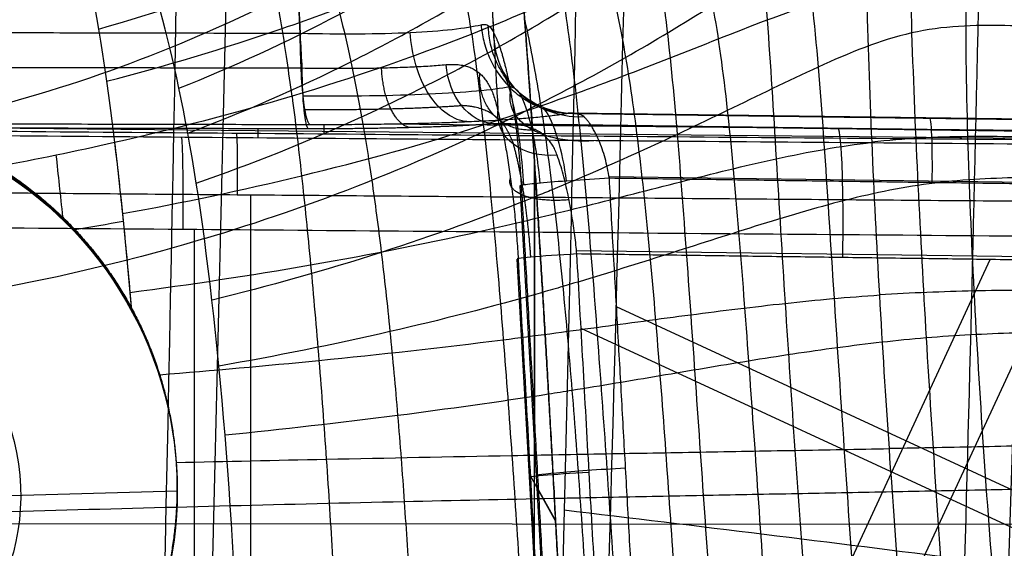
# Model space of a CAD drawing. Header units: millimetres. Extents: x -224 to 224, y -267 to 247.
# Tile 267 of 656: x 137.09 to 152.68, y -117.87 to -109.5. Entities that reach past the tile are written whole.
import ezdxf

# ---------------------------------------------------------------- set-up
doc = ezdxf.new("R2010")
doc.units = ezdxf.units.MM
doc.layers.add('08-01-2026-telaio-080126', color=7, linetype='Continuous')
doc.layers.add('15_12_2025_Kartell_BO_Chair-SEDUTA-RM', color=7, linetype='Continuous')

msp = doc.modelspace()

# ---------------------------------------------------------------- linework, layer by layer
at = {"layer": '08-01-2026-telaio-080126', "color": 95, "true_color": 0x42aa42}
for p, q in [((157.201, -111.135, 425.981), (145.829, -110.981, 425.368)), ((141.908, -111.314, 430.759), (141.908, -111.161, 428.547)), ((142.886, -111.153, 428.29), (156.4, -111.285, 428.28)), ((145.24, -111.765, 421.301), (145.24, -115.896, 422.75)), ((157.241, -112.135, 424.982), (146.42, -111.989, 424.399)), ((150.073, -120.889, 424.814), (154.132, -112.118, 424.814)), ((140.743, -112.274, 431.719), (140.743, -121.44, 431.978)), ((145.007, -112.135, 422.902), (145.522, -121.318, 423.157)), ((157.636, -119.187, 425.177), (146.538, -114.051, 424.456)), ((139.576, -116.916, 438.71), (139.581, -116.966, 436.912)), ((145.298, -116.942, 422.779), (145.573, -117.434, 421.374)), ((136.738, -117.045, 434.056), (139.581, -116.966, 436.912)), ((155.94, -117.497, 431.487), (136.72, -117.484, 431.967))]:
    msp.add_line(p, q, dxfattribs=at)
at = {"layer": '08-01-2026-telaio-080126', "color": 30, "true_color": 0xff8000}
for p, q in [((155.282, -111.29, 427.009), (144.744, -111.148, 426.441)), ((137.091, -111.22, 428.638), (154.735, -111.392, 428.626)), ((140.861, -111.375, 430.336), (140.861, -111.228, 428.22)), ((145.235, -111.689, 421.303), (145.235, -117.835, 423.458)), ((139.851, -112.82, 431.757), (139.851, -120.935, 431.986)), ((155.552, -113.293, 425.02), (145.905, -113.162, 424.501)), ((145.353, -120.205, 423.695), (144.965, -113.292, 423.503)), ((149.438, -119.816, 424.854), (152.453, -113.3, 424.854)), ((155.868, -118.969, 425.177), (145.976, -114.391, 424.534)), ((145.172, -116.723, 423.428), (145.573, -117.443, 421.374)), ((154.523, -117.497, 431.522), (125.334, -117.476, 432.251))]:
    msp.add_line(p, q, dxfattribs=at)
at = {"layer": '08-01-2026-telaio-080126', "color": 95, "true_color": 0x42aa42, "extrusion": (-0.002545, 0.027627, 0.999615)}
msp.add_circle((-122.288, 140.799, 430.671), 3.514, dxfattribs=at)
at = {"layer": '08-01-2026-telaio-080126', "color": 30, "true_color": 0xff8000, "extrusion": (0.644367, 0.04659, -0.763296)}
msp.add_arc((-120.294, 379.652, -237.608), 1, 186.1449, 269.6779, dxfattribs=at)
at = {"layer": '08-01-2026-telaio-080126', "color": 30, "true_color": 0xff8000, "extrusion": (0.993914, -0.00212, -0.110139)}
msp.add_arc((-109.93, 441.225, 93.88), 1, 183.9898, 268.0509, dxfattribs=at)
at = {"layer": '08-01-2026-telaio-080126', "color": 95, "true_color": 0x42aa42, "extrusion": (0.002545, -0.027627, -0.999615)}
for centre, end in [((122.288, 140.799, -433.984), 114.7451), ((122.288, 140.799, -433.157), 95.2614)]:
    msp.add_arc(centre, 6, 275.2614, end, dxfattribs=at)
at = {"layer": '08-01-2026-telaio-080126', "color": 30, "true_color": 0xff8000, "extrusion": (0.168375, -0.650589, -0.740529)}
msp.add_arc((113.214, 391.811, -217.703), 1, 103.4914, 194.7365, dxfattribs=at)
at = {"layer": '08-01-2026-telaio-080126', "color": 30, "true_color": 0xff8000, "extrusion": (-0.998461, 0.013529, -0.053785)}
msp.add_arc((111.176, 417.957, -174.262), 2, 176.0288, 271.3756, dxfattribs=at)
at = {"layer": '08-01-2026-telaio-080126', "color": 95, "true_color": 0x42aa42, "extrusion": (-0.998461, 0.013529, -0.053785)}
msp.add_arc((109.995, 416.828, -175.657), 1, 176.0288, 271.3756, dxfattribs=at)
at = {"layer": '08-01-2026-telaio-080126', "color": 95, "true_color": 0x42aa42, "extrusion": (0.99966, -0.008095, -0.024773)}
msp.add_arc((-111.159, 434.096, 130.697), 1, 3.9667, 88.3668, dxfattribs=at)
at = {"layer": '08-01-2026-telaio-080126', "color": 30, "true_color": 0xff8000, "extrusion": (-0.99966, 0.008095, 0.024773)}
msp.add_arc((111.727, 433.612, -129.843), 1.5, 91.6332, 176.0333, dxfattribs=at)
at = {"layer": '08-01-2026-telaio-080126', "color": 30, "true_color": 0xff8000, "extrusion": (0.056015, -0.998045, 0.027726)}
msp.add_arc((139.389, 419.979, 132.933), 1, 92.979, 189.8466, dxfattribs=at)
at = {"layer": '08-01-2026-telaio-080126', "color": 95, "true_color": 0x42aa42, "extrusion": (0.056015, -0.998045, 0.027726)}
msp.add_arc((139.995, 419.41, 136.363), 1.5, 92.979, 189.8466, dxfattribs=at)
at = {"layer": '08-01-2026-telaio-080126', "color": 30, "true_color": 0xff8000, "extrusion": (-0.056015, 0.998045, -0.027726)}
msp.add_arc((-139.389, 419.979, -136.394), 1, 350.1534, 87.021, dxfattribs=at)
at = {"layer": '08-01-2026-telaio-080126', "color": 30, "true_color": 0xff8000}
for points, degree in [([(141.56, -110.266, 427.208), (141.148, -102.934, 427.004)], 1), ([(144.244, -103.538, 424.145), (144.66, -110.951, 424.351)], 1), ([(140.01, -112.969, 420.597), (139.679, -110.495, 420.715), (139.265, -109.066, 421.087), (138.863, -107.922, 421.947)], 3), ([(129.059, -110.239, 428.593), (141.56, -110.266, 427.208)], 1), ([(140.01, -112.969, 420.597), (141.726, -112.455, 420.841), (143.443, -111.782, 421.09), (145.183, -110.905, 421.327)], 3), ([(144.591, -111.15, 426.57), (155.264, -111.295, 427.145)], 1), ([(154.243, -111.483, 430.004), (126.457, -111.258, 430.693)], 1), ([(141.66, -111.23, 428.132), (129.16, -111.203, 429.517)], 1), ([(142.661, -112.044, 420.975), (142.713, -112.402, 420.962), (142.814, -113.169, 420.944), (142.952, -114.43, 420.942), (143.074, -115.765, 420.963), (143.179, -117.137, 421.006), (143.263, -118.509, 421.069), (143.322, -119.843, 421.152), (143.352, -121.103, 421.252), (143.35, -121.869, 421.329), (143.343, -122.226, 421.37)], 3), ([(125.065, -112.701, 432.123), (154.265, -112.937, 431.399)], 1), ([(140.01, -112.969, 420.597), (136.481, -114.027, 420.096), (132.956, -114.415, 419.623), (127.731, -114.622, 419.046)], 3), ([(140.55, -121.429, 420.926), (140.592, -118.964, 420.617), (140.342, -115.443, 420.48), (140.01, -112.969, 420.597)], 3), ([(146.298, -120.124, 424.694), (145.91, -113.212, 424.502)], 1), ([(155.553, -113.342, 425.021), (145.91, -113.212, 424.502)], 1), ([(144.98, -113.296, 423.332), (145.368, -120.209, 423.524)], 1), ([(140.42, -117.203, 420.602), (138.591, -117.249, 420.334), (134.952, -117.352, 419.822), (130.507, -117.443, 419.285), (127.872, -117.478, 418.993)], 3)]:
    msp.add_open_spline(points, degree=degree, dxfattribs=at)
at = {"layer": '08-01-2026-telaio-080126', "color": 95, "true_color": 0x42aa42}
for points, degree in [([(141.149, -102.934, 427.004), (141.529, -109.715, 427.192)], 1), ([(144.244, -103.539, 424.143), (144.59, -109.708, 424.316)], 1), ([(137.571, -106.694, 438.185), (137.901, -107.599, 438.25), (138.253, -108.646, 438.306), (138.588, -111.447, 438.423)], 3), ([(152.234, -106.679, 440.044), (152.126, -107.398, 440.049), (152.048, -108.938, 440.079), (152.087, -111.346, 440.146), (152.19, -113.794, 440.227), (152.341, -116.265, 440.317), (152.524, -118.74, 440.416), (152.75, -121.203, 440.523), (153.032, -123.637, 440.641), (153.311, -125.202, 440.729), (153.51, -125.935, 440.779)], 3), ([(148.694, -107.57, 439.681), (148.805, -108.132, 439.704), (148.933, -109.469, 439.749), (149.065, -111.692, 439.82), (149.206, -113.988, 439.9), (149.36, -116.321, 439.986), (149.528, -118.659, 440.079), (149.703, -120.965, 440.176), (149.874, -123.206, 440.276), (149.925, -124.559, 440.335), (149.887, -125.132, 440.355)], 3), ([(125.755, -110.16, 436.783), (128.367, -110.042, 437.067), (132.738, -109.7, 437.581), (136.288, -108.918, 438.047), (138.078, -108.36, 438.285)], 3), ([(147.161, -108.411, 439.509), (147.249, -108.917, 439.531), (147.395, -110.062, 439.575), (147.56, -112.046, 439.645), (147.713, -114.163, 439.722), (147.863, -116.349, 439.804), (148.017, -118.537, 439.89), (148.157, -120.661, 439.977), (148.263, -122.657, 440.059), (148.271, -123.813, 440.104), (148.25, -124.326, 440.122)], 3), ([(145.687, -109.121, 439.335), (145.762, -109.59, 439.355), (145.897, -110.631, 439.396), (146.07, -112.422, 439.464), (146.225, -114.362, 439.537), (146.369, -116.376, 439.613), (146.506, -118.392, 439.692), (146.621, -120.336, 439.769), (146.693, -122.136, 439.84), (146.697, -123.184, 439.879), (146.684, -123.657, 439.896)], 3), ([(141.529, -109.715, 427.192), (142.16, -109.731, 427.123), (143.379, -109.723, 426.633), (144.165, -109.637, 425.582), (144.393, -109.58, 424.991)], 3), ([(129.028, -109.688, 428.577), (141.529, -109.715, 427.192)], 1), ([(144.244, -109.729, 439.157), (144.309, -110.168, 439.175), (144.431, -111.135, 439.214), (144.597, -112.781, 439.279), (144.747, -114.559, 439.347), (144.882, -116.403, 439.418), (145.005, -118.249, 439.49), (145.101, -120.031, 439.559), (145.16, -121.682, 439.622), (145.166, -122.654, 439.658), (145.159, -123.096, 439.674)], 3), ([(145.07, -112.119, 423.337), (145.047, -111.734, 423.321), (144.955, -110.948, 423.532), (144.801, -110.426, 424.173), (144.724, -110.288, 424.543)], 3), ([(141.398, -110.712, 438.792), (141.449, -111.102, 438.808), (141.551, -111.948, 438.843), (141.694, -113.368, 438.9), (141.827, -114.89, 438.96), (141.944, -116.462, 439.021), (142.043, -118.035, 439.082), (142.118, -119.558, 439.14), (142.164, -120.981, 439.193), (142.172, -121.83, 439.224), (142.17, -122.221, 439.238)], 3), ([(144.841, -110.566, 425.1), (144.585, -110.616, 425.776), (143.692, -110.698, 426.984), (142.294, -110.718, 427.54), (141.574, -110.711, 427.615)], 3), ([(145.327, -112.091, 423.83), (145.303, -111.799, 423.813), (145.216, -111.198, 423.958), (145.073, -110.778, 424.442), (145.001, -110.663, 424.727)], 3), ([(145.745, -112.057, 424.195), (145.718, -111.827, 424.181), (145.621, -111.351, 424.29), (145.472, -111.015, 424.669), (145.399, -110.922, 424.894)], 3), ([(145.772, -110.983, 425.434), (157.197, -111.138, 426.049)], 1), ([(129.179, -111.134, 429.964), (141.68, -111.161, 428.578)], 1), ([(155.636, -111.425, 430.419), (126.617, -111.19, 431.138)], 1), ([(138.588, -111.447, 438.423), (137.972, -111.587, 438.342), (137.358, -111.714, 438.262), (136.738, -111.829, 438.182)], 3), ([(138.588, -111.447, 438.423), (138.679, -112.212, 438.455), (138.77, -113.108, 438.491), (138.852, -114.063, 438.529)], 3), ([(137.659, -111.648, 438.301), (137.694, -111.955, 438.314), (137.729, -112.283, 438.328), (137.764, -112.627, 438.342)], 3), ([(146.939, -121.197, 424.654), (146.424, -112.013, 424.399)], 1), ([(157.241, -112.16, 424.982), (146.424, -112.013, 424.399)], 1), ([(125.406, -112.15, 432.099), (155.652, -112.395, 431.349)], 1), ([(145.029, -112.14, 422.645), (145.544, -121.324, 422.9)], 1), ([(137.958, -112.824, 438.373), (138.213, -112.782, 438.407), (138.469, -112.738, 438.441), (138.724, -112.692, 438.474)], 3)]:
    msp.add_open_spline(points, degree=degree, dxfattribs=at)
for points, degree, knots in [([(138.334, -109.65, 438.346), (139.248, -109.39, 438.466), (141.084, -108.793, 438.708), (143.374, -107.819, 439.004), (145.191, -106.878, 439.232), (146.528, -106.079, 439.394), (147.819, -105.174, 439.544), (148.608, -104.482, 439.63), (148.973, -104.109, 439.669)], 3, [0, 0, 0, 0, 0.25, 0.5, 0.625, 0.75, 0.875, 1, 1, 1, 1]), ([(144.244, -109.729, 439.157), (144.179, -109.29, 439.139), (144.043, -108.499, 439.104), (143.828, -107.538, 439.059), (143.608, -106.768, 439.02), (143.321, -105.947, 438.975), (142.991, -105.215, 438.929), (142.747, -104.802, 438.895), (142.626, -104.604, 438.877)], 3, [0, 0, 0, 0, 0.125, 0.25, 0.375, 0.5, 0.75, 1, 1, 1, 1]), ([(144.678, -104.702, 422.889), (144.816, -104.919, 422.672), (145.101, -105.383, 422.295), (145.506, -106.182, 421.956), (145.874, -107.042, 421.758), (146.157, -107.838, 421.646), (146.435, -108.826, 421.567), (146.604, -109.643, 421.536), (146.681, -110.099, 421.526)], 3, [0, 0, 0, 0, 0.25, 0.5, 0.625, 0.75, 0.875, 0.9998085, 0.9998085, 0.9998085, 0.9998085]), ([(145.183, -110.902, 421.327), (145.051, -108.954, 421.402), (144.934, -107.709, 421.635), (144.849, -106.797, 421.806), (144.767, -106.173, 422.059), (144.665, -105.394, 422.375), (144.543, -104.801, 422.867)], 2, [-6.46222, -6.46222, -6.46222, -3.236412, -3.236412, -1.626382, -1.626382, 0, 0, 0]), ([(138.461, -110.476, 438.382), (139.385, -110.236, 438.503), (141.239, -109.686, 438.747), (143.572, -108.774, 439.048), (145.447, -107.879, 439.28), (146.858, -107.1, 439.449), (148.275, -106.193, 439.609), (149.179, -105.45, 439.705), (149.578, -105.018, 439.743)], 3, [0, 0, 0, 0, 0.25, 0.5, 0.625, 0.75, 0.875, 1, 1, 1, 1]), ([(145.097, -109.689, 421.393), (145.105, -109.685, 421.394), (145.549, -109.426, 421.455), (146.431, -108.883, 421.574), (147.744, -107.974, 421.742), (149.061, -106.945, 421.9), (149.897, -106.133, 421.995), (150.264, -105.671, 422.037)], 3, [0.4978353, 0.4978353, 0.4978353, 0.4978353, 0.5, 0.625, 0.75, 0.875, 1, 1, 1, 1]), ([(141.398, -110.712, 438.792), (141.347, -110.323, 438.775), (141.242, -109.612, 438.745), (141.083, -108.722, 438.706), (140.922, -107.986, 438.671), (140.707, -107.176, 438.63), (140.442, -106.426, 438.586), (140.235, -105.982, 438.554), (140.133, -105.769, 438.537)], 3, [0, 0, 0, 0, 0.125, 0.25, 0.375, 0.5, 0.75, 1, 1, 1, 1]), ([(150.485, -106.425, 439.862), (149.774, -106.915, 439.795), (148.671, -107.604, 439.68), (146.647, -108.708, 439.453), (143.271, -110.212, 439.042), (140.453, -111.025, 438.667), (138.588, -111.447, 438.423)], 3, [0, 0, 0, 0, 1.636385, 3.27277, 6.545539, 13.091078, 13.091078, 13.091078, 13.091078]), ([(151.814, -126.247, 440.621), (151.676, -125.239, 440.561), (151.48, -123.586, 440.475), (151.161, -120.359, 440.323), (150.842, -116.292, 440.155), (150.606, -112.238, 440.011), (150.494, -109.042, 439.918), (150.474, -107.414, 439.879), (150.485, -106.425, 439.862)], 3, [0, 0, 0, 0, 2.486887, 4.973774, 9.947548, 14.921322, 17.408209, 19.895096, 19.895096, 19.895096, 19.895096]), ([(145.183, -110.902, 421.327), (145.232, -110.877, 421.334), (146.176, -110.399, 421.462), (147.578, -109.604, 421.644), (149.467, -108.354, 421.863), (150.495, -107.6, 421.971), (151.158, -107.076, 422.029)], 3, [-7.144966, -7.144966, -7.144966, -7.144966, -6.954352, -3.477176, -1.738588, 0, 0, 0, 0]), ([(151.158, -107.076, 422.029), (151.165, -108.079, 422.009), (151.205, -109.721, 422.008), (151.341, -112.924, 422.049), (151.584, -116.965, 422.168), (151.892, -121.017, 422.359), (152.187, -124.248, 422.564), (152.363, -125.912, 422.692), (152.485, -126.932, 422.789)], 3, [0, 0, 0, 0, 2.491361, 4.982722, 9.965444, 14.948166, 17.439526, 19.930887, 19.930887, 19.930887, 19.930887]), ([(149.488, -108.321, 421.863), (149.603, -108.883, 421.856), (149.742, -110.216, 421.85), (149.887, -112.423, 421.873), (150.034, -114.693, 421.925), (150.187, -116.995, 422.002), (150.351, -119.299, 422.102), (150.514, -121.577, 422.225), (150.669, -123.798, 422.371), (150.707, -125.145, 422.481), (150.665, -125.714, 422.53)], 3, [-0.000064, -0.000064, -0.000064, -0.000064, 0.125, 0.25, 0.375, 0.5, 0.625, 0.75, 0.875, 0.999945, 0.999945, 0.999945, 0.999945]), ([(160.782, -109.691, 440.826), (160.198, -109.658, 440.788), (158.853, -109.567, 440.692), (156.814, -109.389, 440.526), (155.02, -109.204, 440.367), (153.593, -109.061, 440.234), (152.086, -108.93, 440.085), (151.032, -108.94, 439.975), (150.503, -109.034, 439.92)], 3, [0, 0, 0, 0, 0.25, 0.5, 0.625, 0.75, 0.875, 1, 1, 1, 1]), ([(138.712, -112.573, 438.469), (139.653, -112.4, 438.593), (141.542, -112.007, 438.844), (143.938, -111.345, 439.155), (145.887, -110.68, 439.398), (147.378, -110.117, 439.576), (148.914, -109.493, 439.75), (149.974, -109.128, 439.864), (150.503, -109.034, 439.92)], 3, [0, 0, 0, 0, 0.25, 0.5, 0.625, 0.75, 0.875, 1, 1, 1, 1]), ([(148.058, -109.272, 421.698), (148.15, -109.771, 421.689), (148.302, -110.897, 421.681), (148.474, -112.837, 421.699), (148.63, -114.898, 421.744), (148.777, -117.022, 421.814), (148.924, -119.147, 421.907), (149.052, -121.214, 422.021), (149.144, -123.162, 422.153), (149.142, -124.294, 422.247), (149.116, -124.797, 422.295)], 3, [-0.000137, -0.000137, -0.000137, -0.000137, 0.125, 0.25, 0.375, 0.5, 0.625, 0.75, 0.875, 0.999886, 0.999886, 0.999886, 0.999886]), ([(144.393, -109.58, 424.991), (144.414, -109.577, 424.934), (144.456, -109.571, 424.821), (144.501, -109.589, 424.678), (144.532, -109.614, 424.564), (144.554, -109.64, 424.48), (144.573, -109.67, 424.397), (144.585, -109.695, 424.343), (144.59, -109.708, 424.316)], 3, [-0.7246264, -0.7246264, -0.7246264, -0.7246264, -0.543726, -0.3626567, -0.2718777, -0.1814351, -0.0909389, 0, 0, 0, 0]), ([(145.084, -109.507, 421.408), (145.096, -109.563, 421.404), (145.182, -109.963, 421.378), (145.264, -110.407, 421.359), (145.331, -110.827, 421.347)], 3, [0.8546057, 0.8546057, 0.8546057, 0.8546057, 0.875, 0.9997162, 0.9997162, 0.9997162, 0.9997162]), ([(160.951, -110.333, 423.136), (160.382, -110.298, 423.033), (159.089, -110.2, 422.836), (157.157, -110.012, 422.606), (155.464, -109.823, 422.427), (154.119, -109.684, 422.295), (152.701, -109.566, 422.16), (151.708, -109.6, 422.062), (151.212, -109.711, 422.013)], 3, [0, 0, 0, 0, 0.25, 0.5, 0.625, 0.75, 0.875, 1, 1, 1, 1]), ([(141.68, -111.161, 428.578), (141.643, -111.144, 428.251), (141.561, -110.818, 427.499), (141.529, -110.049, 427.196), (141.529, -109.715, 427.192)], 3, [0, 0, 0, 0, 1.149411, 2.314891, 2.314891, 2.314891, 2.314891]), ([(144.167, -111.116, 427.578), (143.967, -111.102, 427.319), (143.5, -110.789, 426.729), (143.287, -110.035, 426.495), (143.271, -109.704, 426.492)], 3, [0.0000366, 0.0000366, 0.0000366, 0.0000366, 0.496602, 1, 1, 1, 1]), ([(144.59, -109.708, 424.316), (144.663, -109.837, 423.941), (144.733, -110.078, 423.626), (144.802, -110.319, 423.31), (144.862, -110.647, 423.085), (144.921, -110.976, 422.86), (144.964, -111.358, 422.747), (145.007, -111.741, 422.634), (145.029, -112.14, 422.645)], 2, [-3.217041, -3.217041, -3.217041, -2.411057, -2.411057, -1.605492, -1.605492, -0.801595, -0.801595, 0, 0, 0]), ([(144.59, -109.708, 424.316), (144.59, -109.896, 424.381), (144.662, -110.248, 424.517), (144.98, -110.684, 424.73), (145.445, -110.984, 424.925), (145.82, -111.044, 425.019), (146.02, -111.037, 425.055)], 3, [-2.344995, -2.344995, -2.344995, -2.344995, -1.672187, -1.180367, -0.688547, 0, 0, 0, 0]), ([(151.212, -109.711, 422.013), (150.716, -109.823, 421.965), (149.723, -110.235, 421.857), (148.286, -110.949, 421.687), (146.889, -111.608, 421.51), (145.892, -112.042, 421.377), (145.356, -112.262, 421.304), (145.273, -112.295, 421.293)], 3, [0, 0, 0, 0, 0.125, 0.25, 0.375, 0.5, 0.5226059, 0.5226059, 0.5226059, 0.5226059]), ([(146.681, -110.099, 421.526), (146.759, -110.555, 421.515), (146.899, -111.562, 421.504), (147.075, -113.281, 421.517), (147.229, -115.131, 421.555), (147.367, -117.049, 421.618), (147.495, -118.969, 421.703), (147.597, -120.822, 421.807), (147.655, -122.544, 421.928), (147.65, -123.553, 422.016), (147.632, -124.011, 422.062)], 3, [-0.000192, -0.000192, -0.000192, -0.000192, 0.125, 0.25, 0.375, 0.5, 0.625, 0.75, 0.875, 0.99981, 0.99981, 0.99981, 0.99981]), ([(146.259, -111.415, 424.57), (146.049, -111.435, 424.544), (145.654, -111.424, 424.425), (145.176, -111.259, 424.058), (144.875, -110.991, 423.59), (144.839, -110.767, 423.253), (144.861, -110.647, 423.085)], 3, [0.0000006, 0.0000006, 0.0000006, 0.0000006, 0.2936073, 0.5033268, 0.7130463, 0.9999613, 0.9999613, 0.9999613, 0.9999613]), ([(145.331, -110.827, 421.347), (145.398, -111.248, 421.335), (145.524, -112.165, 421.322), (145.69, -113.709, 421.329), (145.835, -115.365, 421.361), (145.962, -117.077, 421.416), (146.073, -118.791, 421.493), (146.156, -120.448, 421.589), (146.201, -121.991, 421.702), (146.197, -122.908, 421.786), (146.184, -123.328, 421.83)], 3, [-0.0002838, -0.0002838, -0.0002838, -0.0002838, 0.125, 0.25, 0.375, 0.5, 0.625, 0.75, 0.875, 0.9997037, 0.9997037, 0.9997037, 0.9997037]), ([(141.68, -111.161, 428.578), (141.808, -111.161, 428.561), (142.064, -111.161, 428.527), (142.442, -111.158, 428.438), (142.813, -111.154, 428.322), (143.173, -111.148, 428.177), (143.52, -111.139, 428.005), (143.853, -111.129, 427.806), (144.17, -111.116, 427.582), (144.513, -111.1, 427.296), (144.786, -111.083, 427.021), (145.001, -111.068, 426.767), (145.134, -111.057, 426.595), (145.262, -111.046, 426.414), (145.381, -111.034, 426.227), (145.492, -111.022, 426.036), (145.595, -111.009, 425.84), (145.689, -110.996, 425.639), (145.745, -110.987, 425.502), (145.772, -110.983, 425.434)], 3, [0, 0, 0, 0, 0.388306, 0.776522, 1.164674, 1.552729, 1.940632, 2.328349, 2.716152, 3.104091, 3.669011, 3.879925, 4.101765, 4.323644, 4.545557, 4.767499, 4.989473, 5.211488, 5.433562, 5.433562, 5.433562, 5.433562]), ([(145.853, -123.183, 421.776), (145.75, -120.667, 421.49), (145.552, -117.046, 421.359), (145.355, -113.454, 421.229), (145.183, -110.902, 421.327)], 2, [-12.322859, -12.322859, -12.322859, -6.159723, -6.159723, 0, 0, 0]), ([(146.02, -111.037, 425.055), (146.009, -111.029, 425.08), (145.986, -111.012, 425.132), (145.943, -110.996, 425.208), (145.894, -110.985, 425.284), (145.837, -110.98, 425.361), (145.794, -110.982, 425.409), (145.772, -110.983, 425.434)], 3, [-0.4610855, -0.4610855, -0.4610855, -0.4610855, -0.3746434, -0.2858016, -0.1940488, -0.0989205, 0, 0, 0, 0]), ([(146.424, -112.013, 424.399), (146.414, -111.959, 424.4), (146.395, -111.851, 424.401), (146.357, -111.694, 424.435), (146.313, -111.547, 424.491), (146.267, -111.431, 424.556), (146.226, -111.342, 424.622), (146.192, -111.275, 424.682), (146.159, -111.213, 424.747), (146.124, -111.159, 424.818), (146.09, -111.111, 424.893), (146.055, -111.069, 424.972), (146.032, -111.048, 425.027), (146.02, -111.037, 425.055)], 3, [-1.32698, -1.32698, -1.32698, -1.32698, -1.161213, -0.996815, -0.833537, -0.671126, -0.575203, -0.479296, -0.383405, -0.287529, -0.19167, -0.095827, 0, 0, 0, 0]), ([(138.588, -111.447, 438.423), (138.63, -111.798, 438.438), (138.713, -112.553, 438.469), (138.8, -113.467, 438.506), (138.845, -113.982, 438.526), (138.852, -114.063, 438.529)], 3, [0, 0, 0, 0, 0.125, 0.25, 0.2730375, 0.2730375, 0.2730375, 0.2730375]), ([(138.831, -113.822, 438.52), (139.78, -113.695, 438.646), (141.685, -113.409, 438.9), (144.101, -112.931, 439.218), (146.064, -112.451, 439.466), (147.555, -112.068, 439.647), (149.065, -111.687, 439.823), (150.078, -111.502, 439.935), (150.584, -111.443, 439.99)], 3, [0, 0, 0, 0, 0.25, 0.5, 0.625, 0.75, 0.875, 1, 1, 1, 1]), ([(160.866, -111.76, 440.9), (160.275, -111.741, 440.861), (158.912, -111.688, 440.763), (156.843, -111.576, 440.595), (155.024, -111.456, 440.433), (153.591, -111.376, 440.298), (152.102, -111.333, 440.15), (151.091, -111.383, 440.044), (150.584, -111.443, 439.99)], 3, [0, 0, 0, 0, 0.25, 0.5, 0.625, 0.75, 0.875, 1, 1, 1, 1]), ([(136.738, -111.829, 438.182), (136.817, -111.879, 438.194), (136.974, -111.979, 438.218), (137.198, -112.141, 438.252), (137.413, -112.31, 438.286), (137.616, -112.486, 438.318), (137.809, -112.669, 438.349), (137.99, -112.856, 438.378), (138.161, -113.049, 438.407), (138.321, -113.246, 438.434), (138.47, -113.446, 438.46), (138.608, -113.649, 438.484), (138.736, -113.854, 438.508), (138.814, -113.994, 438.522), (138.852, -114.063, 438.529)], 3, [-3.131763, -3.131763, -3.131763, -3.131763, -2.848525, -2.569345, -2.294221, -2.02315, -1.756127, -1.493149, -1.234212, -0.979313, -0.728446, -0.481608, -0.238795, 0, 0, 0, 0]), ([(146.424, -112.013, 424.399), (146.213, -112.026, 424.388), (146.005, -112.039, 424.332), (145.63, -112.065, 424.139), (145.463, -112.078, 424.002), (145.201, -112.102, 423.672), (145.105, -112.113, 423.479), (145.001, -112.13, 423.069), (144.993, -112.137, 422.853), (145.029, -112.14, 422.645)], 3, [0, 0, 0, 0, 0.638692, 0.638692, 1.277383, 1.277383, 1.916075, 1.916075, 2.554767, 2.554767, 2.554767, 2.554767]), ([(161.039, -112.408, 423.209), (160.464, -112.389, 423.106), (159.154, -112.333, 422.907), (157.198, -112.215, 422.671), (155.484, -112.093, 422.485), (154.136, -112.017, 422.344), (152.737, -111.986, 422.199), (151.787, -112.055, 422.096), (151.312, -112.126, 422.043)], 3, [0, 0, 0, 0, 0.25, 0.5, 0.625, 0.75, 0.875, 1, 1, 1, 1]), ([(151.312, -112.126, 422.043), (150.837, -112.197, 421.99), (149.886, -112.414, 421.88), (148.468, -112.856, 421.704), (147.069, -113.306, 421.522), (146.039, -113.626, 421.382), (145.473, -113.79, 421.303), (145.367, -113.82, 421.289)], 3, [0, 0, 0, 0, 0.125, 0.25, 0.375, 0.5, 0.5289396, 0.5289396, 0.5289396, 0.5289396]), ([(160.97, -113.893, 440.977), (160.375, -113.891, 440.938), (159.003, -113.882, 440.841), (156.926, -113.848, 440.673), (155.103, -113.805, 440.511), (153.674, -113.783, 440.377), (152.202, -113.789, 440.23), (151.205, -113.829, 440.125), (150.706, -113.861, 440.07)], 3, [0, 0, 0, 0, 0.25, 0.5, 0.625, 0.75, 0.875, 1, 1, 1, 1]), ([(139.302, -115.125, 438.621), (140.139, -115.057, 438.733), (141.94, -114.897, 438.976), (144.249, -114.641, 439.284), (146.222, -114.375, 439.538), (147.711, -114.172, 439.724), (149.208, -113.986, 439.902), (150.207, -113.894, 440.015), (150.706, -113.861, 440.07)], 3, [0.0313807, 0.0313807, 0.0313807, 0.0313807, 0.25, 0.5, 0.625, 0.75, 0.875, 1, 1, 1, 1]), ([(138.852, -114.063, 438.529), (138.891, -114.136, 438.537), (138.968, -114.282, 438.551), (139.072, -114.507, 438.572), (139.167, -114.735, 438.591), (139.252, -114.967, 438.609), (139.328, -115.202, 438.626), (139.393, -115.44, 438.642), (139.449, -115.681, 438.656), (139.495, -115.923, 438.669), (139.531, -116.167, 438.682), (139.557, -116.413, 438.692), (139.572, -116.659, 438.702), (139.578, -116.905, 438.71), (139.573, -117.151, 438.717), (139.559, -117.397, 438.722), (139.534, -117.641, 438.727), (139.499, -117.885, 438.73), (139.455, -118.126, 438.731), (139.4, -118.366, 438.732), (139.336, -118.603, 438.731), (139.263, -118.837, 438.728), (139.206, -118.99, 438.725), (139.178, -119.067, 438.724)], 3, [-5.181059, -5.181059, -5.181059, -5.181059, -4.932486, -4.684139, -4.436012, -4.188099, -3.940392, -3.692886, -3.445574, -3.19845, -2.951507, -2.70474, -2.458141, -2.211704, -1.965423, -1.719291, -1.473301, -1.227449, -0.981725, -0.736126, -0.490642, -0.245269, 0, 0, 0, 0]), ([(161.146, -114.547, 423.287), (160.567, -114.547, 423.183), (159.251, -114.538, 422.984), (157.287, -114.503, 422.747), (155.572, -114.46, 422.558), (154.229, -114.44, 422.413), (152.847, -114.454, 422.262), (151.911, -114.503, 422.156), (151.442, -114.542, 422.101)], 3, [0, 0, 0, 0, 0.25, 0.5, 0.625, 0.75, 0.875, 1, 1, 1, 1]), ([(151.442, -114.542, 422.101), (150.974, -114.581, 422.045), (150.035, -114.689, 421.931), (148.628, -114.905, 421.749), (147.225, -115.143, 421.56), (146.171, -115.321, 421.413), (145.585, -115.414, 421.33), (145.461, -115.433, 421.312)], 3, [0, 0, 0, 0, 0.125, 0.25, 0.375, 0.5, 0.533354, 0.533354, 0.533354, 0.533354]), ([(161.091, -116.061, 441.058), (160.497, -116.078, 441.02), (159.126, -116.115, 440.924), (157.053, -116.165, 440.758), (155.238, -116.206, 440.599), (153.815, -116.236, 440.467), (152.35, -116.266, 440.321), (151.357, -116.285, 440.215), (150.859, -116.294, 440.16)], 3, [0, 0, 0, 0, 0.25, 0.5, 0.625, 0.75, 0.875, 1, 1, 1, 1]), ([(139.563, -116.515, 438.697), (140.352, -116.496, 438.804), (142.111, -116.458, 439.045), (144.382, -116.413, 439.353), (146.366, -116.376, 439.614), (147.863, -116.349, 439.806), (149.362, -116.322, 439.989), (150.361, -116.304, 440.104), (150.859, -116.294, 440.16)], 3, [0.045232, 0.045232, 0.045232, 0.045232, 0.25, 0.5, 0.625, 0.75, 0.875, 1, 1, 1, 1]), ([(161.268, -116.721, 423.368), (160.69, -116.742, 423.265), (159.376, -116.784, 423.067), (157.418, -116.837, 422.832), (155.71, -116.878, 422.644), (154.374, -116.909, 422.499), (152.999, -116.939, 422.347), (152.065, -116.958, 422.239), (151.597, -116.967, 422.182)], 3, [0, 0, 0, 0, 0.25, 0.5, 0.625, 0.75, 0.875, 1, 1, 1, 1]), ([(151.597, -116.967, 422.182), (151.129, -116.977, 422.126), (150.19, -116.995, 422.008), (148.777, -117.022, 421.82), (147.364, -117.05, 421.623), (146.291, -117.071, 421.468), (145.689, -117.083, 421.38), (145.554, -117.086, 421.361)], 3, [0, 0, 0, 0, 0.125, 0.25, 0.375, 0.5, 0.5362128, 0.5362128, 0.5362128, 0.5362128])]:
    msp.add_open_spline(points, degree=degree, knots=knots, dxfattribs=at)
at = {"layer": '08-01-2026-telaio-080126', "color": 30, "true_color": 0xff8000}
for points, knots in [([(144.543, -104.801, 422.867), (144.555, -104.862, 422.818), (144.58, -104.985, 422.718), (144.617, -105.183, 422.576), (144.654, -105.398, 422.438), (144.691, -105.634, 422.304), (144.73, -105.894, 422.176), (144.785, -106.304, 422), (144.859, -106.909, 421.803), (144.927, -107.609, 421.647), (144.981, -108.268, 421.54), (145.031, -108.858, 421.466), (145.081, -109.495, 421.406), (145.133, -110.183, 421.358), (145.166, -110.658, 421.337), (145.183, -110.905, 421.327)], [0, 0, 0, 0, 0.236101, 0.481689, 0.739203, 1.01161, 1.302418, 1.615675, 2.361439, 3.221384, 3.774993, 4.370567, 5.011954, 5.702404, 6.444798, 6.444798, 6.444798, 6.444798]), ([(139.463, -109.947, 420.994), (140.305, -109.604, 421.118), (141.989, -108.807, 421.37), (143.778, -107.717, 421.641), (144.717, -107.063, 421.781), (144.862, -106.96, 421.803)], [0, 0, 0, 0, 0.25, 0.5, 0.5458792, 0.5458792, 0.5458792, 0.5458792]), ([(141.264, -106.83, 422.33), (141.381, -107.092, 422.114), (141.618, -107.648, 421.743), (141.918, -108.525, 421.412), (142.157, -109.396, 421.218), (142.332, -110.148, 421.105), (142.502, -111.018, 421.024), (142.609, -111.685, 420.988), (142.661, -112.044, 420.975)], [-0.000008, -0.000008, -0.000008, -0.000008, 0.25, 0.5, 0.625, 0.75, 0.875, 1, 1, 1, 1]), ([(139.607, -110.586, 420.849), (140.46, -110.249, 420.973), (142.164, -109.465, 421.225), (143.931, -108.414, 421.485), (144.844, -107.799, 421.617), (144.937, -107.736, 421.63)], [0, 0, 0, 0, 0.25, 0.5, 0.5283695, 0.5283695, 0.5283695, 0.5283695]), ([(127.341, -109.856, 420.423), (127.666, -109.841, 420.459), (128.273, -109.811, 420.528), (129.436, -109.743, 420.662), (130.796, -109.644, 420.824), (132.343, -109.486, 421.017), (133.784, -109.287, 421.205), (135.128, -109.041, 421.39), (136.136, -108.803, 421.534), (136.83, -108.611, 421.637), (137.24, -108.49, 421.698), (137.648, -108.36, 421.759), (138.055, -108.223, 421.821), (138.461, -108.077, 421.884), (138.729, -107.974, 421.926), (138.863, -107.922, 421.947)], [-11.840244, -11.840244, -11.840244, -11.840244, -10.857641, -10.005353, -8.320264, -6.738427, -5.305858, -3.920474, -2.601868, -2.170771, -1.738837, -1.305921, -0.871897, -0.436635, 0, 0, 0, 0]), ([(127.341, -109.856, 420.423), (129.879, -109.74, 420.706), (134.029, -109.403, 421.217), (137.252, -108.553, 421.695), (138.863, -107.922, 421.947)], [0, 0, 0, 0, 1, 1.999965, 1.999965, 1.999965, 1.999965]), ([(139.748, -111.297, 420.737), (140.61, -110.974, 420.86), (142.335, -110.221, 421.112), (144.085, -109.232, 421.364), (144.973, -108.667, 421.488), (145.013, -108.641, 421.494)], [0, 0, 0, 0, 0.25, 0.5, 0.5118149, 0.5118149, 0.5118149, 0.5118149]), ([(139.882, -112.089, 420.654), (140.755, -111.789, 420.778), (142.492, -111.095, 421.029), (144.23, -110.194, 421.275), (145.096, -109.69, 421.393)], [0, 0, 0, 0, 0.25, 0.497708, 0.497708, 0.497708, 0.497708]), ([(127.555, -112.041, 419.465), (130.132, -111.916, 419.75), (134.401, -111.554, 420.266), (137.778, -110.632, 420.745), (139.463, -109.947, 420.994)], [0, 0, 0, 0, 1, 2, 2, 2, 2]), ([(141.56, -110.266, 427.208), (141.623, -110.267, 427.2), (141.75, -110.269, 427.184), (141.938, -110.271, 427.146), (142.123, -110.271, 427.1), (142.305, -110.271, 427.043), (142.483, -110.27, 426.977), (142.657, -110.267, 426.901), (142.826, -110.264, 426.817), (142.99, -110.259, 426.723), (143.149, -110.254, 426.621), (143.301, -110.248, 426.51), (143.447, -110.241, 426.392), (143.585, -110.233, 426.266), (143.717, -110.224, 426.134), (143.799, -110.217, 426.04), (143.84, -110.213, 425.993)], [0, 0, 0, 0, 0.191874, 0.383287, 0.574252, 0.764779, 0.954881, 1.144568, 1.333853, 1.522748, 1.711265, 1.899415, 2.08721, 2.274663, 2.461787, 2.648592, 2.648592, 2.648592, 2.648592]), ([(143.84, -110.213, 425.993), (143.873, -110.211, 425.952), (143.94, -110.207, 425.872), (144.032, -110.212, 425.747), (144.117, -110.225, 425.622), (144.195, -110.247, 425.498), (144.266, -110.278, 425.374), (144.331, -110.318, 425.251), (144.39, -110.367, 425.129), (144.443, -110.424, 425.01), (144.491, -110.49, 424.892), (144.534, -110.565, 424.778), (144.572, -110.649, 424.666), (144.605, -110.741, 424.557), (144.635, -110.842, 424.451), (144.652, -110.914, 424.384), (144.66, -110.951, 424.351)], [0, 0, 0, 0, 0.158692, 0.313512, 0.464938, 0.613481, 0.759684, 0.904113, 1.047359, 1.190024, 1.332721, 1.476059, 1.620642, 1.767056, 1.915868, 2.067615, 2.067615, 2.067615, 2.067615]), ([(145.183, -110.905, 421.327), (145.198, -111.128, 421.319), (145.229, -111.598, 421.303), (145.277, -112.342, 421.291), (145.328, -113.158, 421.285), (145.381, -114.044, 421.289), (145.437, -114.996, 421.302), (145.494, -116.005, 421.325), (145.56, -117.201, 421.362), (145.632, -118.521, 421.419), (145.704, -119.899, 421.496), (145.764, -121.133, 421.582), (145.813, -122.212, 421.672), (145.84, -122.879, 421.744), (145.853, -123.186, 421.777)], [0, 0, 0, 0, 0.67044, 1.415797, 2.234723, 3.124273, 4.07968, 5.094106, 6.158357, 7.675539, 9.063711, 10.304324, 11.388997, 12.317259, 12.317259, 12.317259, 12.317259]), ([(145.598, -111.647, 425.175), (145.587, -111.618, 425.209), (145.565, -111.562, 425.275), (145.523, -111.487, 425.379), (145.476, -111.42, 425.485), (145.423, -111.362, 425.591), (145.365, -111.311, 425.697), (145.3, -111.268, 425.802), (145.201, -111.218, 425.95), (145.052, -111.172, 426.14), (144.838, -111.145, 426.365), (144.675, -111.149, 426.5), (144.591, -111.15, 426.57)], [-1.861373, -1.861373, -1.861373, -1.861373, -1.724935, -1.590234, -1.456971, -1.324834, -1.193507, -1.062664, -0.931978, -0.637068, -0.327451, 0, 0, 0, 0]), ([(145.91, -113.212, 424.502), (145.905, -113.164, 424.501), (145.896, -113.067, 424.5), (145.878, -112.918, 424.512), (145.857, -112.762, 424.536), (145.831, -112.602, 424.574), (145.803, -112.438, 424.628), (145.77, -112.273, 424.698), (145.733, -112.107, 424.787), (145.692, -111.946, 424.896), (145.647, -111.789, 425.024), (145.615, -111.695, 425.124), (145.598, -111.647, 425.175)], [0, 0, 0, 0, 0.142684, 0.293381, 0.452119, 0.618917, 0.793796, 0.976771, 1.167857, 1.367065, 1.574406, 1.78989, 1.78989, 1.78989, 1.78989]), ([(145.274, -112.295, 421.293), (144.448, -112.628, 421.18), (142.727, -113.25, 420.937), (141.022, -113.726, 420.692), (140.131, -113.942, 420.565)], [0.5225805, 0.5225805, 0.5225805, 0.5225805, 0.75, 1, 1, 1, 1]), ([(145.368, -113.82, 421.289), (144.556, -114.052, 421.176), (142.84, -114.491, 420.931), (141.141, -114.831, 420.684), (140.241, -114.988, 420.555)], [0.5289093, 0.5289093, 0.5289093, 0.5289093, 0.75, 1, 1, 1, 1]), ([(145.462, -115.433, 421.312), (144.66, -115.557, 421.198), (142.945, -115.799, 420.948), (141.246, -115.991, 420.699), (140.338, -116.083, 420.568)], [0.5333343, 0.5333343, 0.5333343, 0.5333343, 0.75, 1, 1, 1, 1]), ([(145.554, -117.086, 421.361), (144.757, -117.102, 421.244), (143.038, -117.139, 420.989), (141.335, -117.18, 420.735), (140.42, -117.203, 420.602)], [0.5362124, 0.5362124, 0.5362124, 0.5362124, 0.75, 1, 1, 1, 1])]:
    msp.add_open_spline(points, degree=3, knots=knots, dxfattribs=at)
at = {"layer": '08-01-2026-telaio-080126', "color": 95, "true_color": 0x42aa42}
for points, weights, degree in [([(144.393, -109.58, 424.991), (144.502, -110.937, 424.944), (145.772, -110.983, 425.434)], [1, 0.740416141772, 1], 2), ([(145.919, -110.991, 425.245), (144.543, -111.012, 424.853), (144.507, -109.596, 424.653)], [1, 0.723487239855, 0.999826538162], 2), ([(145.007, -110.669, 424.73), (144.962, -110.606, 424.848), (144.908, -110.57, 424.965), (144.836, -110.56, 425.098)], [0.859058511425, 0.858785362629, 0.862659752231, 0.870208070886], 3)]:
    msp.add_rational_spline(points, weights, degree=degree, dxfattribs=at)
at = {"layer": '08-01-2026-telaio-080126', "color": 30, "true_color": 0xff8000}
for points, weights, degree in [([(143.277, -111.211, 427.632), (142.856, -111.156, 426.845), (142.816, -110.264, 426.817)], [1.00145666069, 0.746325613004, 1], 2), ([(145.253, -111.245, 425.872), (144.308, -111.345, 425.459), (144.372, -110.353, 425.166)], [0.999947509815, 0.694445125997, 1.00015536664], 2), ([(144.085, -110.864, 426.161), (143.466, -110.911, 426.899), (142.548, -110.935, 427.386), (141.59, -110.928, 427.487)], [0.87293382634, 0.874258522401, 0.873703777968, 0.871395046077], 3), ([(144.908, -111.474, 424.866), (144.838, -111.272, 425.059), (144.645, -110.974, 425.485), (144.301, -110.871, 425.938), (144.084, -110.862, 426.16)], [0.849691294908, 0.844854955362, 0.841580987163, 0.860976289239, 0.872932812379], 3), ([(144.66, -110.951, 424.351), (144.901, -111.881, 423.293), (144.98, -113.296, 423.332)], [0.943620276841, 0.818261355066, 0.867382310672], 2), ([(145.18, -113.263, 424.124), (145.137, -112.605, 424.098), (145.035, -111.931, 424.367), (144.906, -111.473, 424.865)], [0.831744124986, 0.835641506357, 0.842496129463, 0.849692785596], 3), ([(145.785, -112.354, 424.668), (144.71, -112.449, 424.558), (144.858, -112.008, 423.581)], [0.999431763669, 0.678221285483, 1.00205470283], 2)]:
    msp.add_rational_spline(points, weights, degree=degree, dxfattribs=at)
msp.add_rational_spline([(144.591, -111.15, 426.57), (144.195, -111.179, 427.04), (143.686, -111.198, 427.385), (142.767, -111.232, 428.009), (141.66, -111.23, 428.132)], [0.912456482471, 0.946430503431, 1, 0.907173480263, 0.873185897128], degree=2, knots=[0, 0, 0, 1.230142, 1.230142, 3.455121, 3.455121, 3.455121], dxfattribs=at)
at = {"layer": '15_12_2025_Kartell_BO_Chair-SEDUTA-RM', "color": 254, "true_color": 0xd4d4d4}
for points, knots in [([(155.797, -196.406, 461.442), (157.214, -195.09, 461.437), (159.728, -192.191, 461.391), (162.677, -187.065, 461.224), (164.937, -181.188, 460.967), (167.209, -172.386, 460.516), (168.993, -159.639, 459.766), (169.764, -147.612, 458.985), (170.102, -141.148, 458.554), (170.44, -134.685, 458.122), (171.022, -120.861, 457.178), (171.554, -98.281, 455.612), (171.688, -74.712, 453.994), (171.365, -51.008, 452.42), (170.528, -28.021, 450.987), (169.175, -6.124, 449.713), (167.304, 14.311, 448.614), (165.71, 26.713, 448.01), (164.827, 32.546, 447.744), (163.943, 38.38, 447.477), (162.002, 49.312, 447.013), (158.878, 61.101, 446.512), (155.801, 69.384, 446.102), (153.126, 75.005, 445.766), (150.003, 80.016, 445.38), (147.57, 82.939, 445.075), (146.253, 84.294, 444.906)], [0, 0, 0, 0, 7.739008, 15.478015, 23.217023, 30.95603, 46.434045, 61.91206, 61.91206, 61.91206, 92.86809, 123.82412, 154.78015, 185.73618, 216.69221, 247.64824, 278.60427, 309.560301, 309.560301, 309.560301, 325.038316, 340.516331, 348.255338, 355.994346, 363.733353, 371.472361, 371.472361, 371.472361, 371.472361]), ([(147.085, 84.296, 437.992), (148.406, 82.932, 438.162), (150.846, 79.992, 438.47), (153.977, 74.955, 438.858), (156.658, 69.309, 439.196), (159.737, 60.992, 439.608), (162.855, 49.159, 440.111), (166.707, 27.222, 441.039), (170.184, -5.711, 442.723), (172.234, -51.058, 445.44), (172.178, -99.239, 448.718), (170.817, -136.037, 451.274), (169.204, -160.035, 452.829), (167.39, -172.735, 453.575), (165.104, -181.497, 454.024), (162.838, -187.344, 454.279), (159.888, -192.444, 454.445), (157.376, -195.328, 454.491), (155.961, -196.637, 454.496)], [0, 0, 0, 0, 11.611888, 23.223776, 34.835665, 46.447553, 69.671329, 92.895106, 139.342658, 185.790211, 232.237764, 278.685317, 301.909093, 325.132869, 336.744757, 348.356646, 359.968534, 371.580422, 371.580422, 371.580422, 371.580422]), ([(143.772, 80.647, 437.24), (144.965, 79.414, 437.395), (147.137, 76.718, 437.668), (149.863, 72.014, 437.993), (152.169, 66.678, 438.266), (154.816, 58.758, 438.599), (157.564, 47.414, 439.025), (161.059, 26.226, 439.879), (164.283, -5.872, 441.544), (166.209, -50.569, 444.356), (166.084, -98.649, 447.838), (164.788, -134.526, 450.514), (163.714, -151.57, 451.711), (163.276, -156.516, 452.046)], [0, 0, 0, 0, 11.611888, 23.223776, 34.835665, 46.447553, 69.671329, 92.895106, 139.342658, 185.790211, 232.237764, 278.685317, 299.943864, 299.943864, 299.943864, 299.943864]), ([(151.556, -192.38, 460.9), (152.832, -191.202, 460.895), (155.06, -188.571, 460.845), (157.599, -183.832, 460.665), (159.503, -178.334, 460.391), (161.396, -170.031, 459.913), (162.927, -157.902, 459.131), (163.629, -146.275, 458.314), (163.941, -139.967, 457.859), (164.253, -133.658, 457.404), (164.8, -120.051, 456.403), (165.319, -97.627, 454.736), (165.472, -74.148, 453.015), (165.191, -50.569, 451.351), (164.41, -27.848, 449.857), (163.144, -6.332, 448.549), (161.406, 13.632, 447.446), (159.943, 25.675, 446.859), (159.138, 31.322, 446.605), (158.333, 36.969, 446.352), (156.576, 47.515, 445.925), (153.83, 58.802, 445.501), (151.195, 66.68, 445.171), (148.901, 71.986, 444.9), (146.191, 76.661, 444.578), (144.031, 79.336, 444.307), (142.844, 80.559, 444.152)], [0, 0, 0, 0, 7.739008, 15.478015, 23.217023, 30.95603, 46.434045, 61.91206, 61.91206, 61.91206, 92.86809, 123.82412, 154.78015, 185.73618, 216.69221, 247.64824, 278.60427, 309.560301, 309.560301, 309.560301, 325.038316, 340.516331, 348.255338, 355.994346, 363.733353, 371.472361, 371.472361, 371.472361, 371.472361]), ([(140.655, 77.206, 436.493), (141.697, 76.13, 436.631), (143.528, 73.704, 436.855), (145.733, 69.32, 437.092), (147.604, 64.264, 437.286), (149.781, 56.692, 437.527), (152.137, 45.788, 437.871), (155.264, 25.292, 438.647), (158.215, -6.008, 440.29), (160.005, -50.066, 443.193), (159.825, -98.036, 446.881), (158.568, -134.252, 449.774), (157.495, -152.145, 451.13), (156.969, -158.086, 451.564), (156.886, -158.975, 451.628)], [0, 0, 0, 0, 11.611888, 23.223776, 34.835665, 46.447553, 69.671329, 92.895106, 139.342658, 185.790211, 232.237764, 278.685317, 301.909093, 306.08727, 306.08727, 306.08727, 306.08727]), ([(147.576, -188.629, 460.331), (148.687, -187.609, 460.326), (150.55, -185.258, 460.268), (152.55, -180.872, 460.062), (154.031, -175.704, 459.761), (155.505, -167.829, 459.248), (156.762, -156.248, 458.425), (157.393, -144.983, 457.568), (157.678, -138.814, 457.089), (157.962, -132.646, 456.609), (158.468, -119.236, 455.549), (158.967, -96.957, 453.778), (159.132, -73.565, 451.953), (158.891, -50.112, 450.2), (158.169, -27.653, 448.645), (156.997, -6.506, 447.306), (155.401, 13.008, 446.201), (154.075, 24.714, 445.632), (153.352, 30.188, 445.393), (152.628, 35.663, 445.154), (151.058, 45.853, 444.767), (148.711, 56.689, 444.425), (146.552, 64.215, 444.187), (144.698, 69.238, 443.996), (142.514, 73.592, 443.762), (140.697, 75.998, 443.54), (139.663, 77.064, 443.403)], [0, 0, 0, 0, 7.739008, 15.478015, 23.217023, 30.95603, 46.434045, 61.91206, 61.91206, 61.91206, 92.86809, 123.82412, 154.78015, 185.73618, 216.69221, 247.64824, 278.60427, 309.560301, 309.560301, 309.560301, 325.038316, 340.516331, 348.255338, 355.994346, 363.733353, 371.472361, 371.472361, 371.472361, 371.472361]), ([(137.895, 74.156, 435.812), (138.735, 73.288, 435.924), (140.049, 71.151, 436.064), (141.59, 67.027, 436.181), (142.976, 62.184, 436.281), (144.675, 54.873, 436.425), (146.633, 44.331, 436.683), (149.383, 24.443, 437.379), (152.046, -6.119, 438.996), (153.692, -49.561, 441.986), (153.474, -97.412, 445.878), (152.296, -133.39, 448.945), (151.093, -155.29, 450.737), (150.068, -166.406, 451.604), (148.986, -173.933, 452.159), (147.962, -178.836, 452.497), (146.645, -182.935, 452.748), (145.338, -185.002, 452.828), (144.441, -185.817, 452.832)], [0, 0, 0, 0, 11.611888, 23.223776, 34.835665, 46.447553, 69.671329, 92.895106, 139.342658, 185.790211, 232.237764, 278.685317, 301.909093, 325.132869, 336.744757, 348.356646, 359.968534, 371.580422, 371.580422, 371.580422, 371.580422]), ([(144.057, -185.337, 459.789), (144.95, -184.521, 459.785), (146.249, -182.448, 459.703), (147.544, -178.332, 459.45), (148.544, -173.413, 459.11), (149.591, -165.865, 458.552), (150.568, -154.731, 457.68), (151.125, -143.775, 456.779), (151.379, -137.725, 456.274), (151.633, -131.676, 455.768), (152.093, -118.435, 454.646), (152.561, -96.282, 452.771), (152.731, -72.975, 450.844), (152.524, -49.65, 449.004), (151.864, -27.442, 447.39), (150.791, -6.645, 446.022), (149.346, 12.451, 444.918), (148.161, 23.853, 444.37), (147.52, 29.173, 444.146), (146.879, 34.493, 443.922), (145.501, 44.371, 443.575), (143.555, 54.838, 443.319), (141.878, 62.099, 443.178), (140.513, 66.909, 443.081), (138.995, 71.005, 442.967), (137.697, 73.125, 442.829), (136.865, 73.984, 442.718)], [0, 0, 0, 0, 7.739008, 15.478015, 23.217023, 30.95603, 46.434045, 61.91206, 61.91206, 61.91206, 92.86809, 123.82412, 154.78015, 185.73618, 216.69221, 247.64824, 278.60427, 309.560301, 309.560301, 309.560301, 325.038316, 340.516331, 348.255338, 355.994346, 363.733353, 371.472361, 371.472361, 371.472361, 371.472361]), ([(133.335, 72.573, 434.868), (133.011, 71.316, 434.737), (132.802, 68.721, 434.556), (133.065, 64.348, 434.398), (133.552, 59.459, 434.302), (134.393, 52.278, 434.254), (135.6, 42.112, 434.343), (137.586, 23.09, 434.88), (139.644, -6.266, 436.435), (140.986, -48.59, 439.577), (140.754, -96.179, 443.85), (139.805, -131.844, 447.266), (138.928, -152.953, 449.26), (138.421, -163.588, 450.254), (138.095, -170.882, 450.931), (137.971, -175.77, 451.389), (138.049, -180.098, 451.806), (138.513, -182.679, 452.086), (138.995, -183.946, 452.241)], [-2, -2, -2, -2, -1.75, -1.5, -1.25, -1, -0.5, 0, 1, 2, 3, 4, 4.5, 5, 5.25, 5.5, 5.75, 6, 6, 6, 6]), ([(138.579, -183.417, 459.195), (138.087, -182.137, 459.038), (137.604, -179.536, 458.757), (137.496, -175.184, 458.336), (137.591, -170.276, 457.876), (137.877, -162.961, 457.195), (138.334, -152.313, 456.196), (139.121, -131.205, 454.193), (139.931, -95.571, 450.763), (139.999, -48.079, 446.475), (138.54, -5.922, 443.326), (136.434, 23.255, 441.767), (134.445, 42.121, 441.231), (133.252, 52.198, 441.145), (132.436, 59.322, 441.196), (131.971, 64.176, 441.295), (131.735, 68.524, 441.457), (131.962, 71.111, 441.64), (132.295, 72.366, 441.773)], [-2, -2, -2, -2, -1.75, -1.5, -1.25, -1, -0.5, 0, 1, 2, 3, 4, 4.5, 5, 5.25, 5.5, 5.75, 6, 6, 6, 6]), ([(141.985, -183.544, 452.436), (142.085, -183.002, 452.394), (142.431, -180.997, 452.239), (143.192, -175.593, 451.809), (144.428, -163.519, 450.816), (146.367, -130.226, 447.922), (148.204, -46.634, 440.262), (144.269, 20.747, 435.994), (139.848, 52.031, 435.299), (137.674, 63.965, 435.272), (136.54, 69.409, 435.301), (136.077, 71.449, 435.32), (135.948, 72.002, 435.326)], [0, 0, 0, 0, 8.039589, 16.079177, 32.158354, 64.316709, 128.633417, 192.950126, 225.10848, 241.187657, 249.227245, 257.266834, 257.266834, 257.266834, 257.266834]), ([(134.899, 71.818, 442.229), (135.023, 71.268, 442.223), (135.471, 69.238, 442.202), (136.57, 63.828, 442.168), (138.695, 51.98, 442.189), (143.105, 20.954, 442.88), (147.203, -46.11, 447.159), (145.694, -129.608, 454.851), (143.9, -162.924, 457.759), (142.731, -175.039, 458.758), (142.002, -180.468, 459.191), (141.67, -182.485, 459.349), (141.574, -183.03, 459.391)], [0, 0, 0, 0, 8.016856, 16.033712, 32.067424, 64.134847, 128.269694, 192.404541, 224.471965, 240.505677, 248.522533, 256.539389, 256.539389, 256.539389, 256.539389]), ([(223.548, -125.781, 448.988), (223.539, -125.779, 449.124), (223.489, -125.771, 449.762), (223.339, -125.753, 450.906), (222.893, -125.719, 452.434), (221.012, -125.625, 454.045), (216.513, -125.421, 455.808), (210.142, -125.051, 457.415), (202.643, -124.455, 458.557), (196.683, -123.84, 458.844), (193.41, -123.461, 458.827), (190.138, -123.082, 458.811), (183.007, -122.182, 458.459), (173.069, -120.838, 457.433), (164.768, -119.716, 456.389), (158.432, -118.872, 455.526), (152.052, -118.047, 454.617), (147.814, -117.522, 454), (145.709, -117.27, 453.694)], [3.832524, 3.832524, 3.832524, 3.832524, 5.244211, 10.488423, 15.732634, 20.976846, 26.221057, 31.465269, 36.70948, 41.953692, 41.953692, 41.953692, 52.442115, 62.930538, 68.174749, 73.41896, 78.663172, 83.907383, 83.907383, 83.907383, 83.907383])]:
    msp.add_open_spline(points, degree=3, knots=knots, dxfattribs=at)

doc.saveas('drawing.dxf')
